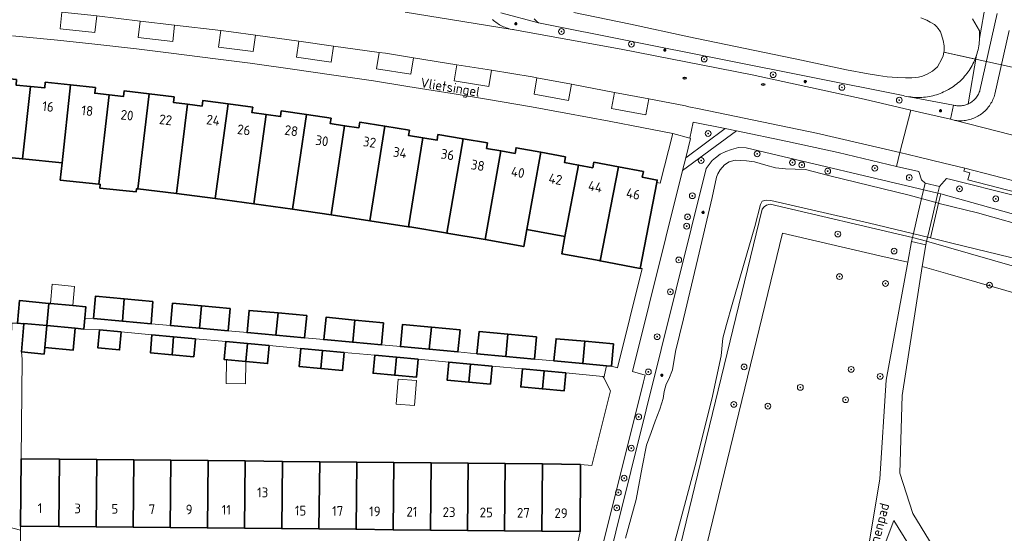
# Model space of a CAD drawing. Header units: metres. Extents: x 152610 to 160096, y 456114 to 462495.
# Tile 829 of 938: x 157640 to 157775, y 461844 to 461915. Entities that reach past the tile are written whole.
import ezdxf
from ezdxf.enums import TextEntityAlignment as Align

# ---------------------------------------------------------------- set-up
doc = ezdxf.new("R2010")
doc.units = ezdxf.units.M
doc.header["$LTSCALE"] = 0.5
doc.layers.get('0').update_dxf_attribs({"linetype": 'CONTINUOUS'})
for name, color, linetype, lineweight in [('B-PV-GR-BEPLANTING_CULTUUR_BOSPLANTSOEN-GV', 251, 'CONTINUOUS', 18), ('B-PV-GR-BOOM-S', 251, 'CONTINUOUS', 25), ('B-PV-IE-MEUBILAIR-S', 251, 'CONTINUOUS', 25), ('B-PV-KW-KUNSTWERK_DEK-GV', 251, 'CONTINUOUS', 18), ('B-PV-KW-KUNSTWERK_DUIKER-G', 251, 'CONTINUOUS', 18), ('B-PV-OG-BEBOUWING-GV', 6, 'CONTINUOUS', 35), ('B-PV-OG-BEBOUWING-T18', 1, 'CONTINUOUS', 18), ('B-PV-OG-BEBOUWING_OVERBOUWING-GV', 251, 'CONTINUOUS', 18), ('B-PV-OG-BEBOUWING_SCHUUR-GV', 251, 'CONTINUOUS', 18), ('B-PV-OG-TERREIN_BEGROEID-GV', 251, 'CONTINUOUS', 18), ('B-PV-OG-TERREIN_OEVER-GV', 251, 'CONTINUOUS', 18), ('B-PV-OG-TOPOGRAFIE-T18', 1, 'CONTINUOUS', 18), ('B-PV-OG-WATER_SLOOT-GV', 251, 'CONTINUOUS', 18), ('B-PV-VH-GESLOTENVERHARDING_ASFALT-GV', 251, 'CONTINUOUS', 18), ('B-PV-VH-ONVERHARD_ZAND-GV', 251, 'CONTINUOUS', 18), ('B-PV-VH-OPENVERHARDING_BETONSTRAATSTEEN-GV', 251, 'CONTINUOUS', 18), ('B-PV-VH-OPENVERHARDING_TEGEL-GV', 251, 'CONTINUOUS', 18)]:
    doc.layers.add(name, color=color, linetype=linetype, lineweight=lineweight)
doc.styles.add('NLCS-ISO', font='NLCS-ISO.ttf')
doc.styles.add('NLCS-ISO-M750-T18', font='NLCS-ISO.ttf', dxfattribs={"height": 1.35})

# ---------------------------------------------------------------- blocks, each defined once
blk = doc.blocks.new('SIE-MEUBILAIR_PAAL_LICHTMAST-SO')
for points in [[(-0.62, 0), (-1, 0)], [(-0.71, 0.71), (-0.44, 0.44)], [(0, 1), (0, 0.62)], [(0.44, 0.44), (0.71, 0.71)], [(1, 0), (0.62, 0)], [(-0.71, -0.71), (-0.44, -0.44)], [(0, -0.62), (0, -1)], [(0.44, -0.44), (0.71, -0.71)]]:
    blk.add_lwpolyline(points)
blk.add_circle((0, 0), 0.5)
blk = doc.blocks.new('SIE-MEUBILAIR_PUT_RIOOLPUT-SO')
blk.add_ellipse((0, 0), major_axis=(1.25, 0), ratio=0.54)
at = {"style": 'NLCS-ISO'}
blk.add_text('ri', height=0.75, dxfattribs=at).set_placement((-0.04, 0.07), align=Align.MIDDLE_CENTER)
blk = doc.blocks.new('SGR-BOOM_GBKN-SO')
at = {"linetype": 'ByBlock', "lineweight": 18}
h = blk.add_hatch(color=0, dxfattribs=at)
h.dxf.hatch_style = 1
edge = h.paths.add_edge_path()
edge.add_arc((0, 0), 0.25, 0, 360)
at = {"color": 0, "linetype": 'ByBlock', "lineweight": 18}
for radius in [2, 0.25]:
    blk.add_circle((0, 0), radius, dxfattribs=at)
at = {"color": 0, "linetype": 'ByBlock', "lineweight": 18, "style": 'NLCS-ISO'}
blk.add_attdef('SOORT', (2.5, 0), '', height=1.5, dxfattribs=at)

msp = doc.modelspace()

# ---------------------------------------------------------------- linework, layer by layer
at = {"layer": 'B-PV-GR-BEPLANTING_CULTUUR_BOSPLANTSOEN-GV', "flags": 128}
for points in [[(157756.58, 461841.779), (157758.186, 461851.513), (157759.037, 461865.092), (157762.019, 461881.382), (157758.188, 461882.269), (157744.735, 461885.384), (157711.067, 461746.846)], [(157810.911, 461867.299), (157767.54, 461879.805), (157764.031, 461880.816), (157761.245, 461862.994), (157760.94, 461852.296), (157762.709, 461846.717), (157771.411, 461832.453), (157784.655, 461819.177)]]:
    msp.add_lwpolyline(points, dxfattribs=at)
at = {"layer": 'B-PV-KW-KUNSTWERK_DEK-GV', "flags": 128}
msp.add_lwpolyline([(157766.397, 461891.84), (157764.428, 461892.3), (157764.152, 461891.122), (157763.469, 461888.202), (157762.796, 461885.328), (157762.673, 461884.801), (157762.546, 461884.258), (157764.498, 461883.802), (157764.614, 461884.291), (157764.774, 461884.97), (157765.418, 461887.697), (157766.183, 461890.934)], close=True, dxfattribs=at)
at = {"layer": 'B-PV-KW-KUNSTWERK_DUIKER-G', "flags": 128}
msp.add_lwpolyline([(157787.73, 461905.81), (157766.995, 461910.357)], dxfattribs=at)
at = {"layer": 'B-PV-OG-BEBOUWING-GV', "flags": 128}
for points in [[(157639.09, 461906.606), (157635.661, 461906.929), (157634.576, 461896.155), (157639.891, 461895.632), (157641, 461905.632), (157639.014, 461905.83)], [(157646.519, 461905.839), (157643.05, 461906.21), (157642.971, 461905.435), (157641, 461905.632), (157639.891, 461895.632), (157645.37, 461895.093)], [(157649.956, 461905.471), (157646.519, 461905.839), (157645.37, 461895.093), (157645.115, 461892.71), (157650.44, 461892.138), (157651.859, 461904.472), (157649.869, 461904.696)], [(157657.373, 461904.616), (157653.919, 461905.024), (157653.832, 461904.25), (157651.859, 461904.472), (157650.44, 461892.138), (157650.639, 461892.116), (157650.585, 461891.619), (157655.582, 461891.082), (157655.633, 461891.525), (157655.83, 461891.503)], [(157660.817, 461904.209), (157657.373, 461904.616), (157655.83, 461891.503), (157661.159, 461890.869), (157662.681, 461903.182), (157660.718, 461903.435)], [(157668.271, 461903.243), (157664.775, 461903.698), (157664.674, 461902.925), (157662.681, 461903.182), (157661.159, 461890.869), (157661.162, 461890.869), (157666.492, 461890.169)], [(157671.657, 461902.802), (157668.271, 461903.243), (157666.492, 461890.169), (157666.496, 461890.168), (157671.831, 461889.46), (157673.525, 461901.759), (157671.552, 461902.03)], [(157679.087, 461901.762), (157675.601, 461902.261), (157675.494, 461901.488), (157673.525, 461901.759), (157671.831, 461889.46), (157671.837, 461889.459), (157677.154, 461888.695)], [(157682.474, 461901.277), (157679.087, 461901.762), (157677.154, 461888.695), (157677.162, 461888.694), (157682.479, 461887.933), (157684.33, 461900.217), (157682.363, 461900.506)], [(157689.908, 461900.154), (157686.415, 461900.698), (157686.3, 461899.928), (157684.33, 461900.217), (157682.479, 461887.933), (157682.489, 461887.932), (157687.803, 461887.111)], [(157693.28, 461899.628), (157689.908, 461900.154), (157687.803, 461887.111), (157687.814, 461887.109), (157693.129, 461886.289), (157695.118, 461898.541), (157693.156, 461898.859)], [(157700.686, 461898.416), (157697.208, 461898.992), (157697.083, 461898.222), (157695.118, 461898.541), (157693.129, 461886.289), (157693.318, 461886.26), (157698.249, 461885.429), (157698.432, 461885.398)], [(157704.064, 461897.857), (157700.686, 461898.416), (157698.432, 461885.398), (157703.738, 461884.513), (157705.898, 461896.747), (157703.932, 461897.09)], [(157711.406, 461896.551), (157707.995, 461897.173), (157707.862, 461896.405), (157705.898, 461896.747), (157703.738, 461884.513), (157709.044, 461883.532), (157709.469, 461885.889)], [(157714.817, 461895.929), (157711.406, 461896.551), (157709.469, 461885.889), (157714.73, 461884.918), (157716.616, 461894.794), (157714.671, 461895.163)], [(157722.137, 461894.541), (157718.723, 461895.188), (157718.578, 461894.422), (157716.616, 461894.794), (157714.73, 461884.918), (157714.302, 461882.559), (157719.445, 461881.615), (157719.611, 461881.583)], [(157725.555, 461893.894), (157722.137, 461894.541), (157719.611, 461881.583), (157725.101, 461880.525), (157727.396, 461892.404), (157727.457, 461892.721), (157725.401, 461893.13)], [(157653.935, 461876.33), (157649.959, 461876.699), (157649.7, 461873.63), (157653.694, 461873.258)], [(157657.884, 461875.964), (157653.935, 461876.33), (157653.694, 461873.258), (157657.64, 461872.891)], [(157643.534, 461875.711), (157639.505, 461876.103), (157639.195, 461872.961), (157640.084, 461872.889), (157640.088, 461872.939), (157643.249, 461872.644)], [(157643.249, 461872.644), (157647.181, 461872.278), (157648.353, 461872.169), (157648.493, 461873.679), (157648.638, 461875.237), (157646.823, 461875.391), (157643.75, 461875.69), (157643.534, 461875.711)], [(157664.576, 461875.357), (157660.595, 461875.724), (157660.311, 461872.657), (157664.308, 461872.291)], [(157668.529, 461874.993), (157664.576, 461875.357), (157664.308, 461872.291), (157668.258, 461871.93)], [(157675.15, 461874.379), (157671.168, 461874.746), (157670.88, 461871.683), (157674.862, 461871.313)], [(157679.105, 461874.015), (157675.15, 461874.379), (157674.862, 461871.313), (157678.815, 461870.945)], [(157685.758, 461873.41), (157681.773, 461873.783), (157681.466, 461870.713), (157685.46, 461870.341)], [(157643.249, 461872.644), (157640.088, 461872.939), (157640.084, 461872.889), (157639.753, 461869.027), (157642.876, 461868.72), (157642.963, 461869.616)], [(157647.181, 461872.278), (157643.249, 461872.644), (157642.963, 461869.616), (157646.882, 461869.232)], [(157689.708, 461873.041), (157685.758, 461873.41), (157685.46, 461870.341), (157689.407, 461869.974)], [(157696.316, 461872.43), (157692.332, 461872.798), (157692.029, 461869.738), (157696.016, 461869.371)], [(157700.269, 461872.065), (157696.316, 461872.43), (157696.016, 461869.371), (157699.967, 461869.007)], [(157653.521, 461871.778), (157650.537, 461872.055), (157650.306, 461869.568), (157653.29, 461869.291)], [(157660.755, 461871.106), (157657.765, 461871.378), (157657.538, 461868.891), (157660.528, 461868.618)], [(157663.746, 461870.833), (157660.755, 461871.106), (157660.528, 461868.618), (157663.518, 461868.345)], [(157706.867, 461871.453), (157702.892, 461871.819), (157702.599, 461868.758), (157706.59, 461868.393)], [(157710.823, 461871.089), (157706.867, 461871.453), (157706.59, 461868.393), (157710.544, 461868.031)], [(157717.484, 461870.469), (157713.507, 461870.831), (157713.208, 461867.77), (157717.182, 461867.404)], [(157670.953, 461870.169), (157667.963, 461870.445), (157667.733, 461867.958), (157670.723, 461867.682)], [(157673.94, 461869.893), (157670.953, 461870.169), (157670.723, 461867.682), (157673.712, 461867.406)], [(157681.289, 461869.21), (157678.301, 461869.491), (157678.067, 461867.003), (157681.056, 461866.723)], [(157721.443, 461870.109), (157717.484, 461870.469), (157717.182, 461867.404), (157720.468, 461867.101), (157721.139, 461867.039)], [(157684.278, 461868.929), (157681.289, 461869.21), (157681.056, 461866.723), (157684.045, 461866.442)], [(157691.487, 461868.271), (157688.496, 461868.547), (157688.268, 461866.06), (157691.258, 461865.784)], [(157694.477, 461867.996), (157691.487, 461868.271), (157691.258, 461865.784), (157694.248, 461865.508)], [(157701.691, 461867.33), (157698.702, 461867.605), (157698.472, 461865.117), (157701.462, 461864.842)], [(157704.681, 461867.054), (157701.691, 461867.33), (157701.462, 461864.842), (157704.452, 461864.567)], [(157711.849, 461866.391), (157708.859, 461866.667), (157708.63, 461864.18), (157711.62, 461863.904)], [(157714.838, 461866.115), (157711.849, 461866.391), (157711.62, 461863.904), (157714.609, 461863.628)], [(157645.013, 461854.22), (157639.73, 461854.273), (157639.648, 461844.988), (157644.922, 461844.936)], [(157650.145, 461854.168), (157645.013, 461854.22), (157644.922, 461844.936), (157650.048, 461844.886)], [(157655.262, 461854.117), (157650.145, 461854.168), (157650.048, 461844.886), (157655.17, 461844.835)], [(157660.385, 461854.065), (157655.262, 461854.117), (157655.17, 461844.835), (157660.294, 461844.785)], [(157665.51, 461854.013), (157660.385, 461854.065), (157660.294, 461844.785), (157665.419, 461844.735)], [(157670.612, 461853.962), (157665.51, 461854.013), (157665.419, 461844.735), (157670.537, 461844.684)], [(157675.758, 461853.91), (157670.612, 461853.962), (157670.537, 461844.684), (157675.667, 461844.634)], [(157680.905, 461853.858), (157675.758, 461853.91), (157675.667, 461844.634), (157680.797, 461844.583)], [(157686.006, 461853.807), (157680.905, 461853.858), (157680.797, 461844.583), (157685.915, 461844.533)], [(157691.135, 461853.755), (157686.006, 461853.807), (157685.915, 461844.533), (157691.04, 461844.482)], [(157696.255, 461853.704), (157691.135, 461853.755), (157691.04, 461844.482), (157696.163, 461844.432)], [(157701.365, 461853.652), (157696.255, 461853.704), (157696.163, 461844.432), (157701.284, 461844.382)], [(157706.503, 461853.601), (157701.365, 461853.652), (157701.284, 461844.382), (157706.412, 461844.331)], [(157711.627, 461853.549), (157706.503, 461853.601), (157706.412, 461844.331), (157711.536, 461844.281)], [(157716.898, 461853.496), (157711.627, 461853.549), (157711.536, 461844.281), (157716.81, 461844.229)]]:
    msp.add_lwpolyline(points, close=True, dxfattribs=at)
at = {"layer": 'B-PV-OG-BEBOUWING_OVERBOUWING-GV', "flags": 128}
for points in [[(157670.723, 461867.682), (157668.06, 461867.928), (157668.001, 461864.666), (157670.667, 461864.618)], [(157694.247, 461865.042), (157691.731, 461865.235), (157691.469, 461861.805), (157693.985, 461861.613)]]:
    msp.add_lwpolyline(points, close=True, dxfattribs=at)
at = {"layer": 'B-PV-OG-BEBOUWING_SCHUUR-GV', "flags": 128}
msp.add_lwpolyline([(157647.081, 461878.04), (157644.008, 461878.339), (157643.75, 461875.69), (157646.823, 461875.391)], close=True, dxfattribs=at)
at = {"layer": 'B-PV-OG-TERREIN_BEGROEID-GV', "flags": 128}
for points in [[(157772.79, 461917.23), (157771.927, 461912.258), (157771.913, 461911.998), (157771.891, 461911.738), (157771.861, 461911.48), (157771.824, 461911.223), (157771.778, 461910.967), (157771.725, 461910.712), (157771.664, 461910.459), (157771.595, 461910.208), (157771.518, 461909.96), (157770.361, 461903.235), (157770.455, 461903.28), (157770.592, 461903.352), (157770.725, 461903.432), (157770.853, 461903.519), (157770.976, 461903.611), (157771.095, 461903.71), (157771.209, 461903.816), (157771.316, 461903.927), (157771.418, 461904.043), (157771.514, 461904.164), (157771.603, 461904.291), (157771.686, 461904.421), (157771.762, 461904.556), (157771.831, 461904.694), (157771.892, 461904.836), (157771.946, 461904.981), (157771.976, 461905.072), (157774.35, 461915.684)], [(157770.96, 461914.96), (157771.901, 461913.297), (157771.92, 461913.038), (157771.93, 461912.778), (157771.932, 461912.517), (157771.927, 461912.258), (157772.79, 461917.23)], [(157704.75, 461914.888), (157704.896, 461914.75), (157705.048, 461914.618), (157705.205, 461914.491), (157705.366, 461914.372), (157705.533, 461914.258), (157705.703, 461914.152), (157705.878, 461914.052), (157706.057, 461913.959), (157706.239, 461913.874), (157706.424, 461913.795), (157706.613, 461913.725), (157706.804, 461913.661), (157707.197, 461913.548), (157707.482, 461913.502), (157707.624, 461913.481), (157707.766, 461913.464), (157722.498, 461910.795), (157740.578, 461907.245), (157756.001, 461903.893), (157762.462, 461902.375), (157763.65, 461902.096), (157767.927, 461901.121), (157768.348, 461903.066), (157762.444, 461904.179), (157762.4, 461904.185), (157762.143, 461904.222), (157761.887, 461904.267), (157761.632, 461904.319), (157761.379, 461904.38), (157711.069, 461914.402), (157705.883, 461915.801)], [(157705.883, 461915.801), (157711.069, 461914.402), (157710.881, 461914.574), (157710.684, 461914.763), (157710.494, 461914.958)], [(157776.744, 461890.576), (157767.971, 461892.799), (157767.369, 461892.952), (157766.397, 461891.84), (157764.428, 461892.3), (157763.897, 461892.737), (157763.54, 461893.894), (157760.489, 461894.613), (157752.439, 461896.511), (157745.426, 461898.056), (157738.409, 461899.5), (157730.964, 461894.039), (157724.037, 461866.299), (157725.801, 461865.791), (157725.566, 461864.9), (157695.294, 461743.744)], [(157696.889, 461744.096), (157734.213, 461894.296), (157735.058, 461895.398), (157735.494, 461895.792), (157736.153, 461896.297), (157736.925, 461896.675), (157737.718, 461896.955), (157738.653, 461897.198), (157739.721, 461897.148), (157766.183, 461890.934), (157766.57, 461890.826), (157821.375, 461875.497)], [(157711.067, 461746.846), (157744.735, 461885.384), (157758.188, 461882.269), (157762.019, 461881.382), (157762.546, 461884.258), (157762.673, 461884.801), (157743.033, 461889.406), (157742.553, 461889.256), (157742.235, 461889.033), (157741.936, 461888.688), (157707.266, 461746.026)], [(157813.166, 461870.291), (157764.614, 461884.291), (157762.673, 461884.801), (157762.546, 461884.258), (157764.498, 461883.802), (157764.031, 461880.816), (157767.54, 461879.805), (157810.911, 461867.299)], [(157769.04, 461831.372), (157760.085, 461845.758), (157755.105, 461832.475)]]:
    msp.add_lwpolyline(points, dxfattribs=at)
for points in [[(157770.361, 461903.235), (157771.518, 461909.96), (157771.343, 461909.47), (157771.317, 461909.408), (157771.243, 461909.23), (157771.137, 461908.993), (157771.023, 461908.759), (157770.902, 461908.528), (157770.774, 461908.302), (157770.639, 461908.079), (157770.498, 461907.861), (157770.35, 461907.648), (157770.195, 461907.438), (157770.034, 461907.234), (157769.867, 461907.035), (157769.693, 461906.841), (157769.514, 461906.653), (157769.329, 461906.47), (157769.139, 461906.293), (157768.943, 461906.121), (157768.742, 461905.956), (157768.536, 461905.797), (157768.325, 461905.645), (157768.11, 461905.499), (157767.89, 461905.36), (157767.666, 461905.228), (157767.438, 461905.102), (157767.207, 461904.984), (157766.971, 461904.873), (157766.733, 461904.769), (157766.491, 461904.672), (157766.247, 461904.583), (157766, 461904.502), (157765.751, 461904.428), (157765.499, 461904.362), (157765.245, 461904.304), (157764.99, 461904.253), (157764.734, 461904.21), (157764.476, 461904.176), (157764.217, 461904.149), (157763.958, 461904.13), (157763.698, 461904.119), (157763.438, 461904.116), (157763.178, 461904.121), (157762.918, 461904.135), (157762.659, 461904.156), (157762.444, 461904.179), (157768.348, 461903.066), (157768.498, 461903.03), (157768.65, 461903.002), (157768.804, 461902.981), (157768.958, 461902.969), (157769.113, 461902.965), (157769.267, 461902.968), (157769.421, 461902.98), (157769.575, 461903), (157769.727, 461903.027), (157769.877, 461903.062), (157770.026, 461903.106), (157770.172, 461903.156), (157770.315, 461903.214)], [(157736.828, 461899.825), (157732.424, 461900.731), (157731.977, 461898.482), (157732.068, 461898.459), (157731.402, 461895.791)]]:
    msp.add_lwpolyline(points, close=True, dxfattribs=at)
at = {"layer": 'B-PV-OG-TERREIN_OEVER-GV', "flags": 128}
for points in [[(157710.494, 461914.958), (157710.684, 461914.763), (157710.881, 461914.574), (157711.069, 461914.402), (157761.379, 461904.38), (157761.632, 461904.319), (157761.887, 461904.267), (157762.143, 461904.222), (157762.4, 461904.185), (157762.444, 461904.179), (157762.659, 461904.156), (157762.918, 461904.135), (157763.178, 461904.121), (157763.438, 461904.116), (157763.698, 461904.119), (157763.958, 461904.13), (157764.217, 461904.149), (157764.476, 461904.176), (157764.734, 461904.21), (157764.99, 461904.253), (157765.245, 461904.304), (157765.499, 461904.362), (157765.751, 461904.428), (157766, 461904.502), (157766.247, 461904.583), (157766.491, 461904.672), (157766.733, 461904.769), (157766.971, 461904.873), (157767.207, 461904.984), (157767.438, 461905.102), (157767.666, 461905.228), (157767.89, 461905.36), (157768.11, 461905.499), (157768.325, 461905.645), (157768.536, 461905.797), (157768.742, 461905.956), (157768.943, 461906.121), (157769.139, 461906.293), (157769.329, 461906.47), (157769.514, 461906.653), (157769.693, 461906.841), (157769.867, 461907.035), (157770.034, 461907.234), (157770.195, 461907.438), (157770.35, 461907.648), (157770.498, 461907.861), (157770.639, 461908.079), (157770.774, 461908.302), (157770.902, 461908.528), (157771.023, 461908.759), (157771.137, 461908.993), (157771.243, 461909.23), (157771.317, 461909.408), (157766.995, 461910.357), (157766.905, 461909.863), (157766.717, 461909.442), (157766.121, 461908.324), (157765.416, 461907.752), (157764.705, 461907.325), (157764.068, 461907.059), (157763.492, 461906.897), (157762.595, 461906.808), (157761.729, 461906.804), (157760.559, 461906.858), (157759.196, 461906.957), (157757.99, 461907.134), (157756.557, 461907.395), (157753.563, 461907.95), (157747.348, 461909.285), (157731.805, 461912.499), (157723.776, 461914.249), (157715.979, 461915.861)], [(157763.831, 461915.093), (157764.637, 461914.786), (157765.133, 461914.53), (157765.695, 461914.169), (157765.982, 461913.929), (157766.238, 461913.617), (157766.52, 461913.183), (157766.694, 461912.771), (157766.93, 461911.993), (157767.027, 461911.245), (157767.024, 461910.517), (157766.995, 461910.357), (157771.317, 461909.408), (157771.343, 461909.47), (157771.518, 461909.96), (157771.595, 461910.208), (157771.664, 461910.459), (157771.725, 461910.712), (157771.778, 461910.967), (157771.824, 461911.223), (157771.861, 461911.48), (157771.891, 461911.738), (157771.913, 461911.998), (157771.927, 461912.258), (157771.932, 461912.517), (157771.93, 461912.778), (157771.92, 461913.038), (157771.901, 461913.297), (157770.96, 461914.96)], [(157723.084, 461843.313), (157724.542, 461848.627), (157725.406, 461853.129), (157725.98, 461856.137), (157726.645, 461857.905), (157727.16, 461859.45), (157727.832, 461861.128), (157728.272, 461862.561), (157728.411, 461863.524), (157728.692, 461864.554), (157729.046, 461865.262), (157729.567, 461866.538), (157729.982, 461869.062), (157731.1, 461873.57), (157733.057, 461881.893), (157735.045, 461890.335), (157735.618, 461893.12), (157735.806, 461893.582), (157736.16, 461894.134), (157736.738, 461894.811), (157737.375, 461895.219), (157738.236, 461895.47), (157739.79, 461895.388), (157740.872, 461895.226), (157742.447, 461894.771), (157743.768, 461894.429), (157745.18, 461894.266), (157746.502, 461894.245), (157747.899, 461894.157), (157751.258, 461893.327), (157762.215, 461890.626), (157766.253, 461889.532), (157766.57, 461890.826), (157766.183, 461890.934), (157739.721, 461897.148), (157738.653, 461897.198), (157737.718, 461896.955), (157736.925, 461896.675), (157736.153, 461896.297), (157735.494, 461895.792), (157735.058, 461895.398), (157734.213, 461894.296), (157696.889, 461744.096)], [(157777.755, 461881.681), (157768.119, 461884.017), (157765.139, 461884.74), (157756.549, 461886.825), (157743.121, 461889.918), (157742.486, 461889.966), (157741.947, 461889.797), (157741.721, 461889.364), (157740.938, 461886.319), (157737.78, 461875.558), (157737.036, 461872.812), (157736.519, 461870.901), (157736.269, 461868.473), (157735.018, 461862.471), (157732.66, 461853.164), (157729.659, 461841.976)], [(157821.375, 461875.497), (157766.57, 461890.826), (157766.253, 461889.532), (157766.335, 461889.51), (157771.635, 461888.194), (157779.777, 461885.886)], [(157707.266, 461746.026), (157741.936, 461888.688), (157742.235, 461889.033), (157742.553, 461889.256), (157743.033, 461889.406), (157762.673, 461884.801), (157764.614, 461884.291), (157813.166, 461870.291)]]:
    msp.add_lwpolyline(points, dxfattribs=at)
at = {"layer": 'B-PV-OG-WATER_SLOOT-GV', "flags": 128}
for points in [[(157715.979, 461915.861), (157723.776, 461914.249), (157731.805, 461912.499), (157747.348, 461909.285), (157753.563, 461907.95), (157756.557, 461907.395), (157757.99, 461907.134), (157759.196, 461906.957), (157760.559, 461906.858), (157761.729, 461906.804), (157762.595, 461906.808), (157763.492, 461906.897), (157764.068, 461907.059), (157764.705, 461907.325), (157765.416, 461907.752), (157766.121, 461908.324), (157766.717, 461909.442), (157766.905, 461909.863), (157766.995, 461910.357), (157767.024, 461910.517), (157767.027, 461911.245), (157766.93, 461911.993), (157766.694, 461912.771), (157766.52, 461913.183), (157766.238, 461913.617), (157765.982, 461913.929), (157765.695, 461914.169), (157765.133, 461914.53), (157764.637, 461914.786), (157763.831, 461915.093)], [(157729.659, 461841.976), (157732.66, 461853.164), (157735.018, 461862.471), (157736.269, 461868.473), (157736.519, 461870.901), (157737.036, 461872.812), (157737.78, 461875.558), (157740.938, 461886.319), (157741.721, 461889.364), (157741.947, 461889.797), (157742.486, 461889.966), (157743.121, 461889.918), (157756.549, 461886.825), (157765.139, 461884.74), (157766.253, 461889.532), (157762.215, 461890.626), (157751.258, 461893.327), (157747.899, 461894.157), (157746.502, 461894.245), (157745.18, 461894.266), (157743.768, 461894.429), (157742.447, 461894.771), (157740.872, 461895.226), (157739.79, 461895.388), (157738.236, 461895.47), (157737.375, 461895.219), (157736.738, 461894.811), (157736.16, 461894.134), (157735.806, 461893.582), (157735.618, 461893.12), (157735.045, 461890.335), (157733.057, 461881.893), (157731.1, 461873.57), (157729.982, 461869.062), (157729.567, 461866.538), (157729.046, 461865.262), (157728.692, 461864.554), (157728.411, 461863.524), (157728.272, 461862.561), (157727.832, 461861.128), (157727.16, 461859.45), (157726.645, 461857.905), (157725.98, 461856.137), (157725.406, 461853.129), (157724.542, 461848.627), (157723.084, 461843.313)], [(157779.777, 461885.886), (157771.635, 461888.194), (157766.335, 461889.51), (157766.253, 461889.532), (157765.139, 461884.74), (157768.119, 461884.017), (157777.755, 461881.681)]]:
    msp.add_lwpolyline(points, dxfattribs=at)
at = {"layer": 'B-PV-VH-GESLOTENVERHARDING_ASFALT-GV', "flags": 128}
msp.add_lwpolyline([(157650.14, 461915.378), (157656.143, 461914.667), (157660.877, 461914.106), (157667.25, 461913.351), (157668.681, 461913.181), (157672.035, 461912.714), (157678.035, 461911.88), (157682.809, 461911.216), (157689.114, 461910.339), (157689.969, 461910.22), (157693.86, 461909.593), (157699.826, 461908.631), (157704.595, 461907.862), (157710.225, 461906.954), (157710.871, 461906.832), (157715.628, 461905.934), (157721.576, 461904.812), (157726.306, 461903.919), (157731.342, 461902.969), (157731.841, 461902.81), (157733.234, 461902.554), (157749.435, 461899.19), (157760.946, 461896.506), (157762.462, 461902.375), (157756.001, 461903.893), (157740.578, 461907.245), (157722.498, 461910.795), (157707.766, 461913.464), (157707.624, 461913.481), (157707.482, 461913.502), (157707.197, 461913.548), (157692.71, 461915.909)], dxfattribs=at)
msp.add_lwpolyline([(157763.65, 461902.096), (157762.462, 461902.375), (157760.946, 461896.506), (157762.103, 461896.236), (157763.591, 461895.889), (157767.002, 461895.039), (157769.879, 461894.362), (157769.882, 461894.361), (157777.72, 461892.336), (157782.434, 461891.085), (157784.121, 461890.637), (157786.145, 461890.092), (157787.837, 461895.917), (157786.69, 461896.228), (157782.588, 461897.337), (157782.524, 461897.353), (157782.448, 461897.373), (157782.258, 461897.43), (157768.431, 461900.973), (157767.927, 461901.121)], close=True, dxfattribs=at)
at = {"layer": 'B-PV-VH-ONVERHARD_ZAND-GV', "flags": 128}
msp.add_lwpolyline([(157766.397, 461891.84), (157764.428, 461892.3), (157764.152, 461891.122), (157763.469, 461888.202), (157762.796, 461885.328), (157762.673, 461884.801), (157762.546, 461884.258), (157764.498, 461883.802), (157764.614, 461884.291), (157764.774, 461884.97), (157765.418, 461887.697), (157766.183, 461890.934)], close=True, dxfattribs=at)
for points in [[(157771.411, 461832.453), (157762.709, 461846.717), (157760.94, 461852.296), (157761.245, 461862.994), (157764.031, 461880.816), (157764.498, 461883.802), (157762.546, 461884.258), (157762.019, 461881.382), (157759.037, 461865.092), (157758.186, 461851.513), (157756.58, 461841.779)], [(157755.105, 461832.475), (157760.085, 461845.758), (157769.04, 461831.372)]]:
    msp.add_lwpolyline(points, dxfattribs=at)
at = {"layer": 'B-PV-VH-OPENVERHARDING_BETONSTRAATSTEEN-GV', "flags": 128}
for points in [[(157638.539, 461912.625), (157644.718, 461912.008), (157649.487, 461911.502), (157655.628, 461910.806), (157660.396, 461910.239), (157666.544, 461909.459), (157671.303, 461908.848), (157677.454, 461907.996), (157682.208, 461907.307), (157688.337, 461906.41), (157693.073, 461905.65), (157699.177, 461904.686), (157703.913, 461903.889), (157710.134, 461902.823), (157714.86, 461901.952), (157720.841, 461900.843), (157725.558, 461899.939), (157729.608, 461899.16), (157731.977, 461898.482), (157732.424, 461900.731), (157736.828, 461899.825), (157738.409, 461899.5), (157745.426, 461898.056), (157752.439, 461896.511), (157760.489, 461894.613), (157760.946, 461896.506), (157749.435, 461899.19), (157733.234, 461902.554), (157731.841, 461902.81), (157731.342, 461902.969), (157726.306, 461903.919), (157725.887, 461901.709), (157721.154, 461902.597), (157721.576, 461904.812), (157715.628, 461905.934), (157715.207, 461903.697), (157710.469, 461904.554), (157710.871, 461906.832), (157710.225, 461906.954), (157704.595, 461907.862), (157704.235, 461905.641), (157699.467, 461906.402), (157699.826, 461908.631), (157693.86, 461909.593), (157693.491, 461907.351), (157688.748, 461908.072), (157689.114, 461910.339), (157682.809, 461911.216), (157682.478, 461908.993), (157677.71, 461909.662), (157678.035, 461911.88), (157672.035, 461912.714), (157671.726, 461910.463), (157666.945, 461911.067), (157667.25, 461913.351), (157660.877, 461914.106), (157660.643, 461911.846), (157655.871, 461912.397), (157656.143, 461914.667), (157650.14, 461915.378), (157649.867, 461913.1), (157645.089, 461913.61), (157645.319, 461915.881)], [(157692.71, 461915.909), (157707.197, 461913.548), (157706.804, 461913.661), (157706.613, 461913.725), (157706.424, 461913.795), (157706.239, 461913.874), (157706.057, 461913.959), (157705.878, 461914.052), (157705.703, 461914.152), (157705.533, 461914.258), (157705.366, 461914.372), (157705.205, 461914.491), (157705.048, 461914.618), (157704.896, 461914.75), (157704.75, 461914.888)], [(157776, 461913.368), (157774.041, 461904.58), (157773.989, 461904.399), (157773.927, 461904.21), (157773.858, 461904.024), (157773.781, 461903.841), (157773.696, 461903.66), (157773.605, 461903.484), (157773.506, 461903.311), (157773.401, 461903.142), (157773.289, 461902.978), (157773.17, 461902.819), (157773.046, 461902.664), (157772.915, 461902.514), (157772.778, 461902.37), (157772.635, 461902.232), (157772.487, 461902.099), (157772.334, 461901.972), (157772.175, 461901.852), (157772.012, 461901.738), (157771.845, 461901.631), (157771.673, 461901.53), (157771.498, 461901.437), (157771.319, 461901.35), (157771.136, 461901.271), (157770.951, 461901.2), (157770.762, 461901.136), (157770.572, 461901.079), (157770.379, 461901.03), (157770.185, 461900.989), (157769.988, 461900.956), (157769.791, 461900.931), (157769.593, 461900.914), (157769.394, 461900.904), (157769.196, 461900.903), (157768.997, 461900.91), (157768.799, 461900.924), (157768.601, 461900.947), (157768.516, 461900.959), (157768.431, 461900.973), (157782.258, 461897.43)]]:
    msp.add_lwpolyline(points, dxfattribs=at)
for points in [[(157649.307, 461915.477), (157645.319, 461915.881), (157645.089, 461913.61), (157649.867, 461913.1), (157650.14, 461915.378)], [(157660.877, 461914.106), (157656.143, 461914.667), (157655.871, 461912.397), (157660.643, 461911.846)], [(157668.681, 461913.181), (157667.25, 461913.351), (157666.945, 461911.067), (157671.726, 461910.463), (157672.035, 461912.714)], [(157682.809, 461911.216), (157678.035, 461911.88), (157677.71, 461909.662), (157682.478, 461908.993)], [(157689.969, 461910.22), (157689.114, 461910.339), (157688.748, 461908.072), (157693.491, 461907.351), (157693.86, 461909.593)], [(157704.595, 461907.862), (157699.826, 461908.631), (157699.467, 461906.402), (157704.235, 461905.641)], [(157715.628, 461905.934), (157710.871, 461906.832), (157710.469, 461904.554), (157715.207, 461903.697)], [(157726.306, 461903.919), (157721.576, 461904.812), (157721.154, 461902.597), (157725.887, 461901.709)]]:
    msp.add_lwpolyline(points, close=True, dxfattribs=at)
at = {"layer": 'B-PV-VH-OPENVERHARDING_TEGEL-GV', "flags": 128}
for points in [[(157774.35, 461915.684), (157771.976, 461905.072), (157771.946, 461904.981), (157771.892, 461904.836), (157771.831, 461904.694), (157771.762, 461904.556), (157771.686, 461904.421), (157771.603, 461904.291), (157771.514, 461904.164), (157771.418, 461904.043), (157771.316, 461903.927), (157771.209, 461903.816), (157771.095, 461903.71), (157770.976, 461903.611), (157770.853, 461903.519), (157770.725, 461903.432), (157770.592, 461903.352), (157770.455, 461903.28), (157770.361, 461903.235), (157770.315, 461903.214), (157770.172, 461903.156), (157770.026, 461903.106), (157769.877, 461903.062), (157769.727, 461903.027), (157769.575, 461903), (157769.421, 461902.98), (157769.267, 461902.968), (157769.113, 461902.965), (157768.958, 461902.969), (157768.804, 461902.981), (157768.65, 461903.002), (157768.498, 461903.03), (157768.348, 461903.066), (157767.927, 461901.121), (157768.431, 461900.973), (157768.516, 461900.959), (157768.601, 461900.947), (157768.799, 461900.924), (157768.997, 461900.91), (157769.196, 461900.903), (157769.394, 461900.904), (157769.593, 461900.914), (157769.791, 461900.931), (157769.988, 461900.956), (157770.185, 461900.989), (157770.379, 461901.03), (157770.572, 461901.079), (157770.762, 461901.136), (157770.951, 461901.2), (157771.136, 461901.271), (157771.319, 461901.35), (157771.498, 461901.437), (157771.673, 461901.53), (157771.845, 461901.631), (157772.012, 461901.738), (157772.175, 461901.852), (157772.334, 461901.972), (157772.487, 461902.099), (157772.635, 461902.232), (157772.778, 461902.37), (157772.915, 461902.514), (157773.046, 461902.664), (157773.17, 461902.819), (157773.289, 461902.978), (157773.401, 461903.142), (157773.506, 461903.311), (157773.605, 461903.484), (157773.696, 461903.66), (157773.781, 461903.841), (157773.858, 461904.024), (157773.927, 461904.21), (157773.989, 461904.399), (157774.041, 461904.58), (157776, 461913.368)], [(157695.294, 461743.744), (157725.566, 461864.9), (157725.801, 461865.791), (157724.037, 461866.299), (157730.964, 461894.039), (157731.402, 461895.791), (157732.068, 461898.459), (157731.977, 461898.482), (157729.608, 461899.16), (157727.881, 461892.292), (157727.396, 461892.404), (157725.101, 461880.525), (157725.4, 461880.507), (157721.98, 461866.813), (157721.139, 461867.039), (157720.468, 461867.101), (157720.075, 461865.42), (157721.02, 461863.656), (157718.426, 461853.337), (157716.898, 461853.496), (157716.81, 461844.229), (157716.188, 461841.207)], [(157781.173, 461889.957), (157770.291, 461892.759), (157770.587, 461893.735), (157769.779, 461893.947), (157769.879, 461894.362), (157767.002, 461895.039), (157763.591, 461895.889), (157762.103, 461896.236), (157760.946, 461896.506), (157760.489, 461894.613), (157763.54, 461893.894), (157763.897, 461892.737), (157764.428, 461892.3), (157766.397, 461891.84), (157767.369, 461892.952), (157767.971, 461892.799), (157776.744, 461890.576)], [(157639.504, 461840.959), (157639.591, 461841.146), (157639.67, 461841.337), (157639.742, 461841.531), (157639.758, 461841.578), (157639.611, 461841.986), (157639.641, 461844.425), (157638.064, 461844.848)]]:
    msp.add_lwpolyline(points, dxfattribs=at)
for points in [[(157738.409, 461899.5), (157736.828, 461899.825), (157731.402, 461895.791), (157730.964, 461894.039)], [(157769.882, 461894.361), (157769.879, 461894.362), (157769.779, 461893.947), (157770.587, 461893.735), (157770.291, 461892.759), (157781.173, 461889.957), (157781.468, 461890.883), (157782.321, 461890.659), (157782.434, 461891.085), (157777.72, 461892.336)], [(157706.59, 461868.393), (157702.599, 461868.758), (157699.967, 461869.007), (157696.016, 461869.371), (157692.029, 461869.738), (157689.407, 461869.974), (157685.46, 461870.341), (157681.466, 461870.713), (157678.815, 461870.945), (157674.862, 461871.313), (157670.88, 461871.683), (157668.258, 461871.93), (157664.308, 461872.291), (157660.311, 461872.657), (157657.64, 461872.891), (157653.694, 461873.258), (157649.7, 461873.63), (157648.493, 461873.679), (157648.353, 461872.169), (157650.537, 461872.055), (157653.521, 461871.778), (157657.765, 461871.378), (157660.755, 461871.106), (157663.746, 461870.833), (157667.963, 461870.445), (157670.953, 461870.169), (157673.94, 461869.893), (157678.301, 461869.491), (157681.289, 461869.21), (157684.278, 461868.929), (157688.496, 461868.547), (157691.487, 461868.271), (157694.477, 461867.996), (157698.702, 461867.605), (157701.691, 461867.33), (157704.681, 461867.054), (157708.859, 461866.667), (157711.849, 461866.391), (157714.838, 461866.115), (157719.966, 461865.624), (157720.075, 461865.42), (157720.468, 461867.101), (157717.182, 461867.404), (157713.208, 461867.77), (157710.544, 461868.031)], [(157639.195, 461872.961), (157638.42, 461872.974), (157638.345, 461869.088), (157638.3, 461865.114), (157638.254, 461861.116), (157638.226, 461858.306), (157638.177, 461854.222), (157638.131, 461849.621), (157638.064, 461844.848), (157639.641, 461844.425), (157639.648, 461844.988), (157639.73, 461854.273), (157639.874, 461868.022), (157639.753, 461869.027), (157640.084, 461872.889)]]:
    msp.add_lwpolyline(points, close=True, dxfattribs=at)

# ---------------------------------------------------------------- block references
at = {"layer": 'B-PV-GR-BOOM-S', "xscale": 0.2, "yscale": 0.2, "zscale": 0.2}
for p in [(157714.245, 461913.221), (157723.898, 461911.479), (157733.95, 461909.415), (157743.448, 461907.262), (157752.946, 461905.509), (157760.857, 461903.745), (157734.483, 461899.15), (157741.246, 461896.341), (157733.519, 461895.415), (157746.111, 461895.143), (157747.4, 461894.8), (157750.976, 461893.944), (157757.473, 461894.357), (157762.237, 461893.055), (157769.16, 461891.516), (157732.306, 461890.554), (157774.161, 461890.133), (157731.653, 461887.633), (157731.524, 461886.36), (157752.376, 461885.274), (157760.134, 461882.924), (157730.429, 461881.693), (157752.611, 461879.397), (157729.275, 461877.299), (157758.958, 461878.457), (157773.299, 461878.222), (157727.451, 461871.11), (157739.446, 461866.937), (157754.212, 461866.599), (157726.237, 461866.249), (157758.219, 461865.634), (157747.204, 461864.116), (157753.452, 461862.413), (157738.035, 461861.765), (157742.737, 461861.53), (157724.904, 461860.047), (157723.89, 461855.722), (157722.89, 461851.583), (157722.1, 461849.6), (157721.879, 461847.483)]:
    msp.add_blockref('SGR-BOOM_GBKN-SO', p, dxfattribs=at)
at = {"layer": 'B-PV-IE-MEUBILAIR-S', "xscale": 0.2, "yscale": 0.2, "zscale": 0.2}
for name, p in [('SIE-MEUBILAIR_PAAL_LICHTMAST-SO', (157707.963, 461914.285)), ('SIE-MEUBILAIR_PAAL_LICHTMAST-SO', (157728.514, 461910.659)), ('SIE-MEUBILAIR_PUT_RIOOLPUT-SO', (157731.244, 461906.782)), ('SIE-MEUBILAIR_PUT_RIOOLPUT-SO', (157742.077, 461905.91)), ('SIE-MEUBILAIR_PAAL_LICHTMAST-SO', (157747.89, 461906.312)), ('SIE-MEUBILAIR_PAAL_LICHTMAST-SO', (157766.536, 461902.289)), ('SIE-MEUBILAIR_PAAL_LICHTMAST-SO', (157733.783, 461888.256)), ('SIE-MEUBILAIR_PAAL_LICHTMAST-SO', (157728.103, 461865.786))]:
    msp.add_blockref(name, p, dxfattribs=at)

# ---------------------------------------------------------------- texts
at = {"layer": 'B-PV-OG-BEBOUWING-T18', "style": 'NLCS-ISO-M750-T18'}
for s, rotation, p in [('16', 353.9, (157643.431, 461902.864)), ('18', 353.9, (157648.84, 461902.286)), ('20', 353.2, (157654.329, 461901.669)), ('22', 353.2, (157659.644, 461901.034)), ('24', 352.6, (157666.2, 461900.991)), ('26', 352.6, (157670.437, 461899.647)), ('28', 351.9, (157676.99, 461899.537)), ('30', 351.9, (157681.213, 461898.142)), ('32', 351.2, (157687.777, 461897.956)), ('34', 351.1, (157691.972, 461896.508)), ('36', 350.6, (157698.539, 461896.238)), ('38', 350.6, (157702.707, 461894.75)), ('40', 349.7, (157708.239, 461893.788)), ('42', 349.7, (157713.426, 461892.842)), ('44', 349.3, (157718.912, 461891.814)), ('46', 349.3, (157724.151, 461890.813)), ('13', 359.4, (157673.029, 461849.626)), ('1', 359.4, (157642.31, 461847.462)), ('3', 359.4, (157647.509, 461847.411)), ('5', 359.4, (157652.634, 461847.36)), ('7', 359.4, (157657.756, 461847.31)), ('9', 359.4, (157662.881, 461847.26)), ('11', 359.4, (157668.003, 461847.209)), ('15', 359.4, (157678.257, 461847.108)), ('17', 359.4, (157683.38, 461847.058)), ('19', 359.4, (157688.502, 461847.007)), ('21', 359.4, (157693.626, 461846.957)), ('23', 359.4, (157698.748, 461846.907)), ('25', 359.4, (157703.873, 461846.856)), ('27', 359.4, (157708.998, 461846.806)), ('29', 359.4, (157714.198, 461846.755))]:
    msp.add_text(s, height=1.35, rotation=rotation, dxfattribs=at).set_placement(p, align=Align.MIDDLE)
at = {"layer": 'B-PV-OG-TOPOGRAFIE-T18', "style": 'NLCS-ISO-M750-T18'}
for s, rotation, p in [('Vlietsingel', 350.7, (157698.884, 461905.337)), ('Anemonenpad', 75.3, (157757.672, 461842.858))]:
    msp.add_text(s, height=1.35, rotation=rotation, dxfattribs=at).set_placement(p, align=Align.MIDDLE)

doc.saveas('drawing.dxf')
